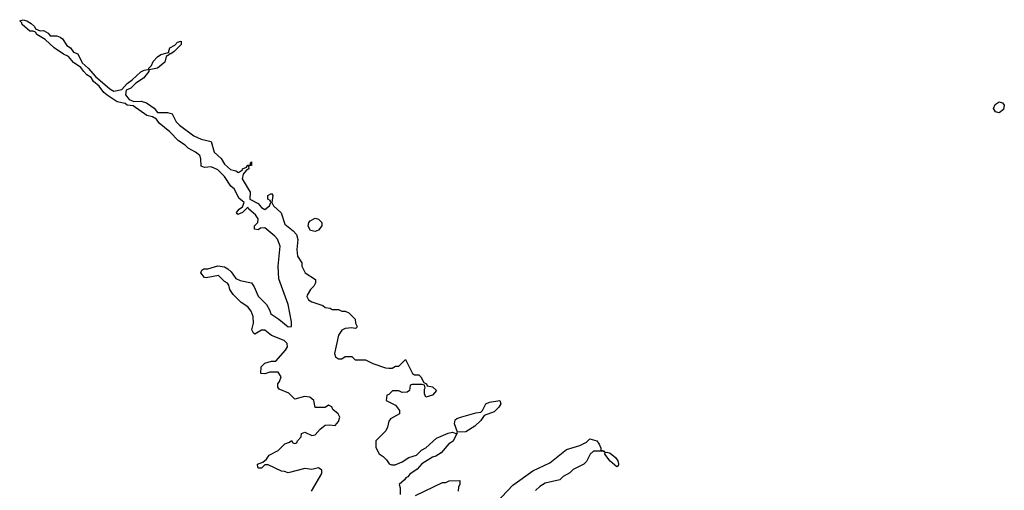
# Model space of a CAD drawing. Header units: inches. Extents: x 2710684 to 2828758, y 857022 to 965663.
# Tile 305 of 316: x 2790328 to 2796201, y 900435 to 903238. Entities that reach past the tile are written whole.
import ezdxf

# ---------------------------------------------------------------- set-up
doc = ezdxf.new("R2010")
doc.units = ezdxf.units.IN
doc.header["$MEASUREMENT"] = 0
doc.layers.add('C7990', color=7, linetype='Continuous')

msp = doc.modelspace()

# ---------------------------------------------------------------- linework, layer by layer
at = {"layer": 'C7990', "color": 4, "elevation": 8}
for points in [[(2792068.7, 900430), (2792130, 900534), (2792130, 900555.3), (2792110, 900568.7), (2792070, 900559), (2792030, 900564), (2791930, 900538), (2791907.3, 900547.3), (2791890, 900548), (2791810, 900586), (2791790, 900586), (2791770, 900566), (2791750, 900566), (2791748, 900570), (2791746, 900590), (2791778, 900602), (2791800.4, 900619.6), (2791816.4, 900643.6), (2791870, 900671.3), (2791910, 900712), (2791938, 900722), (2791950, 900732), (2791958, 900718), (2791970, 900714), (2791982, 900718), (2791986, 900730), (2792007.3, 900752.7), (2792010, 900774), (2792030, 900782), (2792070, 900762), (2792090, 900764.7), (2792121.2, 900798.8), (2792150, 900822), (2792175.3, 900824.7), (2792210, 900820.7), (2792230, 900844), (2792238.9, 900870), (2792227, 900890), (2792196.9, 900916.9), (2792190, 900932.7), (2792170, 900942), (2792150, 900928), (2792090, 900928), (2792082, 900970), (2792058, 900990), (2792027.1, 900992.9), (2791970, 900978), (2791933.6, 901013.6), (2791876.4, 901036.4), (2791868.4, 901048.4), (2791868, 901070), (2791878, 901082), (2791888.7, 901110), (2791870, 901138), (2791821, 901139), (2791790.9, 901129.1), (2791766, 901130), (2791768.9, 901171.1), (2791790, 901192), (2791830, 901204.7), (2791855.3, 901204.7), (2791914, 901270), (2791925.2, 901290), (2791924, 901310), (2791906.3, 901326.3), (2791830, 901356), (2791790, 901389), (2791770, 901389), (2791730, 901365.2), (2791722, 901370), (2791714, 901390), (2791722, 901430), (2791721.2, 901470), (2791710, 901502), (2791690, 901528.7), (2791650, 901554), (2791601.5, 901601.5), (2791582, 901630), (2791576.4, 901656.4), (2791568.4, 901668.4), (2791550, 901678), (2791513.6, 901713.6), (2791440.2, 901700.2), (2791430, 901702), (2791409, 901730), (2791414.6, 901745.4), (2791426.3, 901753.7), (2791450, 901754), (2791510, 901771), (2791550, 901766), (2791570, 901754.8), (2791590, 901736), (2791617.3, 901697.3), (2791643.8, 901683.8), (2791711.3, 901670), (2791727.5, 901647.5), (2791750.6, 901590.6), (2791800.9, 901540.9), (2791819.1, 901510), (2791826.2, 901486.2), (2791874.9, 901454.9), (2791930, 901408), (2791949.2, 901410.8), (2791950, 901438), (2791930, 901541.2), (2791873.8, 901693.8), (2791870.8, 901769.2), (2791882, 901890), (2791865.3, 901930), (2791850, 901948.7), (2791790, 901998.7), (2791764.5, 901995.5), (2791750, 901986), (2791729.6, 901989.6), (2791729.3, 902010), (2791749.2, 902030), (2791751.2, 902051.2), (2791735.8, 902075.8), (2791695.1, 902110), (2791690, 902122), (2791658, 902090), (2791630, 902078), (2791622, 902090), (2791638, 902110), (2791657.2, 902122.8), (2791668, 902150), (2791635.1, 902175.1), (2791610, 902228.7), (2791587.2, 902247.2), (2791550, 902304), (2791510, 902344), (2791470, 902362), (2791430, 902358), (2791410, 902366), (2791408.7, 902410), (2791402, 902430), (2791378, 902450), (2791332.7, 902472.7), (2791315.3, 902490), (2791276, 902516), (2791224, 902570), (2791161, 902621), (2791145.2, 902645.2), (2791119.6, 902659.6), (2791087.6, 902667.6), (2791004.7, 902724.7), (2790970, 902729.4), (2790958, 902738), (2790909.7, 902749.7), (2790849.5, 902789.5), (2790830, 902805.2), (2790802.9, 902842.9), (2790769.2, 902870), (2790754, 902894), (2790729.5, 902909.5), (2790710, 902929), (2790694, 902954), (2790650, 902982.7), (2790619.7, 903019.7), (2790590, 903032.7), (2790533.2, 903070), (2790480.2, 903120.2), (2790430, 903149), (2790423.1, 903163.1), (2790409.3, 903169.3), (2790389.2, 903170), (2790344, 903210), (2790340.4, 903220.4), (2790328.4, 903231.6), (2790350, 903238), (2790370, 903232), (2790396, 903216), (2790416.9, 903196.9), (2790423.6, 903183.6), (2790450, 903172), (2790470, 903174), (2790498, 903158), (2790510, 903142), (2790550, 903142), (2790570, 903134), (2790583.6, 903123.6), (2790610, 903084.7), (2790631, 903071), (2790650, 903044.7), (2790674.4, 903034.4), (2790700.5, 902980.5), (2790736, 902950), (2790779.8, 902899.8), (2790865.8, 902825.8), (2790890, 902813), (2790937, 902823), (2790970, 902858.8), (2791000.2, 902879.8), (2791050, 902926.8), (2791070, 902937.3), (2791090, 902942), (2791099.6, 902939.6), (2791098, 902930), (2791066, 902890), (2791020.4, 902859.6), (2790990.4, 902829.6), (2790962.5, 902817.5), (2790959.3, 902790), (2790982, 902762), (2791010, 902750.6), (2791052.8, 902752.8), (2791083.8, 902743.8), (2791130.8, 902710.8), (2791150, 902684.7), (2791210, 902684.7), (2791238, 902678), (2791261, 902630), (2791281, 902610), (2791367.2, 902547.2), (2791410, 902527.3), (2791470, 902512), (2791488.9, 902448.9), (2791530.6, 902410.6), (2791550, 902378), (2791586.7, 902346.7), (2791617.5, 902337.5), (2791632.7, 902327.3), (2791656.4, 902343.6), (2791658, 902350), (2791680.4, 902359.6), (2791690, 902372), (2791706, 902374), (2791706, 902386), (2791711.6, 902391.6), (2791711.3, 902370), (2791694, 902366), (2791696, 902350), (2791679.6, 902340.4), (2791662, 902318), (2791654.8, 902290), (2791702.8, 902210), (2791702, 902170), (2791750, 902142.8), (2791770, 902118.8), (2791790, 902108.2), (2791818, 902130), (2791826, 902150), (2791822, 902162), (2791808, 902170), (2791808, 902190), (2791830, 902202), (2791838, 902190), (2791832, 902150), (2791842, 902130), (2791887.5, 902087.5), (2791910, 902021), (2791959.8, 901979.8), (2791978.5, 901958.5), (2791988, 901928), (2791980.7, 901870), (2791984.7, 901830), (2792011.3, 901790), (2792012, 901770), (2792032, 901730), (2792092, 901690), (2792092, 901670), (2792082, 901650), (2792062, 901630), (2792043.6, 901596.4), (2792042, 901590), (2792052, 901570), (2792070, 901558), (2792136, 901536), (2792150, 901524.7), (2792179.6, 901519.6), (2792192.7, 901512.7), (2792230, 901512), (2792250, 901502), (2792270, 901502), (2792292, 901492), (2792330, 901454), (2792332, 901430), (2792342, 901410), (2792338, 901402), (2792330, 901398), (2792310, 901402), (2792270, 901399), (2792250, 901388), (2792230, 901358), (2792206, 901250), (2792212, 901230), (2792230, 901218), (2792250, 901218), (2792270, 901232), (2792310, 901232), (2792330, 901212), (2792391.1, 901211.1), (2792434, 901190), (2792510, 901164.7), (2792530, 901162), (2792550, 901162), (2792570, 901174), (2792590, 901174), (2792630, 901214), (2792671.6, 901131.6), (2792683.6, 901123.6), (2792710, 901122), (2792722, 901110), (2792738, 901078), (2792754, 901070), (2792758, 901058), (2792790, 901052), (2792814, 901030), (2792790, 901002), (2792750, 900988.7), (2792742, 901010), (2792742, 901038), (2792746, 901046), (2792742, 901062), (2792730, 901066), (2792670, 901066), (2792658, 901062), (2792654, 901030), (2792639.6, 901020.4), (2792610, 901018), (2792590, 901028), (2792552.7, 901027.3), (2792530, 901006), (2792518, 901002), (2792514, 900970), (2792570, 900942), (2792594, 900910), (2792594, 900890), (2792539.6, 900860.4), (2792530, 900846), (2792522, 900810), (2792512, 900790), (2792452, 900730), (2792452, 900690), (2792471.6, 900651.6), (2792496.9, 900636.9), (2792516.9, 900616.9), (2792531.6, 900591.6), (2792546, 900586), (2792567.1, 900587.1), (2792610, 900604.9), (2792649.5, 900630.5), (2792696.2, 900643.8), (2792725.6, 900674.4), (2792751.5, 900688.5), (2792813.8, 900746.2), (2792884.1, 900775.9), (2792910, 900781), (2792930, 900774), (2792938, 900778), (2792913.4, 900726.6), (2792888, 900712), (2792841.4, 900658.6), (2792810, 900639), (2792790, 900633.2), (2792727.7, 900592.3), (2792698.8, 900561.2), (2792656, 900530), (2792644.5, 900515.5), (2792632, 900510), (2792623.5, 900496.5), (2792592, 900470), (2792598, 900450), (2792598, 900410)], [(2793136.5, 900323.5), (2793270, 900464.7), (2793389.1, 900550.9), (2793490, 900598), (2793590, 900678), (2793670, 900702), (2793710, 900722), (2793730, 900742), (2793770.4, 900730.4), (2793784.7, 900710), (2793794, 900686), (2793794, 900674), (2793814, 900670), (2793818, 900662), (2793807.3, 900667.3), (2793750, 900668), (2793732, 900650), (2793710, 900606), (2793694, 900590), (2793630, 900558), (2793610, 900538), (2793570, 900518), (2793550, 900498), (2793462, 900478), (2793430, 900458), (2793405.4, 900434.6)], [(2792690, 900404.7), (2792850, 900482), (2792870, 900482), (2792890, 900492), (2792952.7, 900492.7), (2792954, 900470), (2792945.4, 900454.6), (2792944.7, 900430)]]:
    msp.add_lwpolyline(points, dxfattribs=at)
for points in [[(2791230, 903035.3), (2791223.6, 903036.4), (2791222, 903030), (2791202, 903018), (2791194.9, 902985.1), (2791150, 902949.2), (2791100.4, 902940.4), (2791098, 902950), (2791114.6, 902965.4), (2791125.2, 902990), (2791150, 903016), (2791169.6, 903030.4), (2791216.4, 903043.6), (2791224, 903070), (2791254, 903086), (2791270, 903104.7), (2791290.7, 903110.7), (2791291, 903090), (2791250, 903049)], [(2796170, 902682.4), (2796148.5, 902688.5), (2796136.9, 902710), (2796146.3, 902733.7), (2796170, 902748.4), (2796190, 902743.8), (2796201.3, 902730), (2796196.7, 902703.3)], [(2792090, 901977.2), (2792062, 901982), (2792048.9, 902008.9), (2792054, 902030), (2792060.9, 902039.1), (2792090, 902056), (2792110.6, 902050.6), (2792130.8, 902030), (2792130.7, 902009.3), (2792110, 901985.2)], [(2792940.2, 900780.2), (2792921.2, 900830), (2792925.2, 900854.8), (2792936.5, 900863.5), (2792966.6, 900873.4), (2793050, 900897.3), (2793079.3, 900900.7), (2793089.3, 900910.7), (2793109.4, 900950.6), (2793130, 900959.1), (2793192, 900970), (2793198, 900950), (2793186, 900930), (2793158.4, 900901.6), (2793099.6, 900880.4), (2793078.8, 900850), (2793043.7, 900816.3), (2792990, 900783.7)], [(2793890, 900575.3), (2793849.4, 900609.4), (2793818, 900650), (2793820.4, 900659.6), (2793830, 900662), (2793850, 900656), (2793882.8, 900630), (2793896.3, 900610), (2793901, 900590), (2793898.8, 900581.2)]]:
    msp.add_lwpolyline(points, close=True, dxfattribs=at)

doc.saveas('drawing.dxf')
